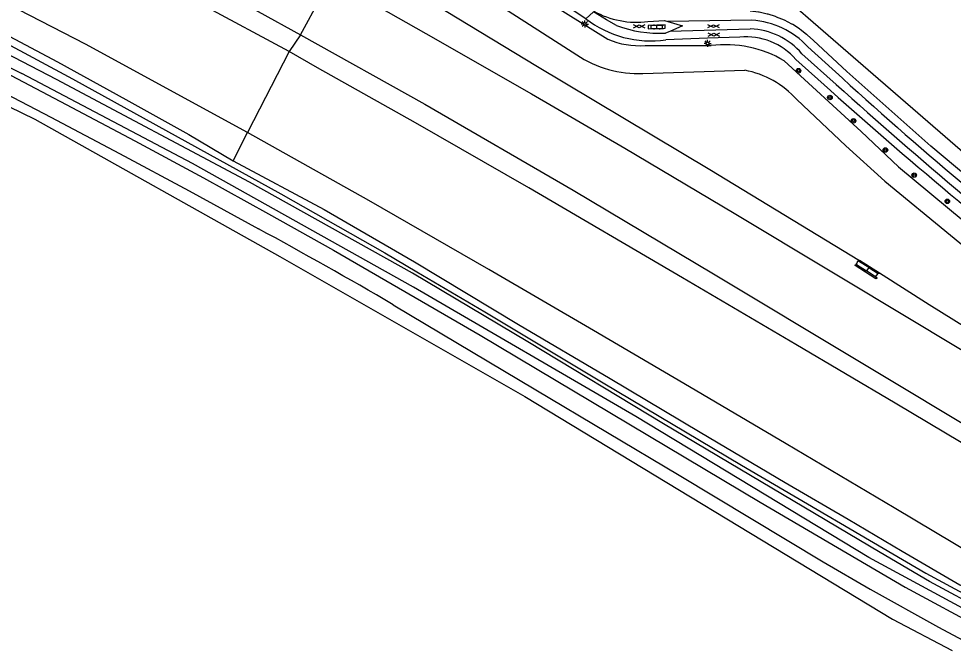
# Model space of a CAD drawing. Extents: x 135990 to 139000, y 393500 to 396000.
# Drawn here: x 137733.8 to 137897.9, y 395588.5 to 395699 of the extents above; entities that cross this region are included whole.
import ezdxf

# ---------------------------------------------------------------- set-up
doc = ezdxf.new("R2010")
doc.units = 0
for name, color, linetype in [('gg-afsc-muur', 7, 'Continuous'), ('gg-knt-BGT kruinlijn', 7, 'Continuous'), ('gg-knt-verharding', 7, 'Continuous'), ('gg-knt-verharding nz', 7, 'Continuous'), ('gg-kntw-bovenkant insteek waterloop', 7, 'Continuous'), ('gt-grn-groengrens', 7, 'Continuous'), ('gt-grn-weggrens', 7, 'Continuous'), ('gt-symb-boom', 7, 'Continuous'), ('gt-symb-gesloten verharding', 7, 'Continuous'), ('gt-symb-klinker verharding', 7, 'Continuous'), ('gt-symb-lichtmast', 7, 'Continuous'), ('gx-grn-maaiveld', 7, 'Continuous')]:
    doc.layers.add(name, color=color, linetype=linetype)

# ---------------------------------------------------------------- blocks, each defined once
blk = doc.blocks.new('gt0-BOOM')
at = {"layer": 'gt-symb-boom'}
for radius in [0.4, 0.2]:
    blk.add_circle((0, 0), radius, dxfattribs=at)
blk = doc.blocks.new('gt0-LMAST')
at = {"layer": 'gt-symb-lichtmast'}
for p, q in [((-0.18, 0.17), (-0.45, 0.44)), ((-0.01, 0.25), (-0.01, 0.62)), ((0.17, 0.17), (0.44, 0.44)), ((-0.26, 0), (-0.63, 0)), ((-0.18, -0.18), (-0.45, -0.45)), ((-0.01, -0.25), (-0.01, -0.63)), ((0.44, -0.45), (0.17, -0.18)), ((0.24, 0), (0.62, 0))]:
    blk.add_line(p, q, dxfattribs=at)
blk.add_circle((-0.01, 0), 0.25, dxfattribs=at)
blk = doc.blocks.new('gt0-GESVH1')
at = {"layer": 'gt-symb-gesloten verharding'}
for p, q in [((-0.99, -0.26), (0.01, 0.24)), ((0.01, -0.26), (-0.99, 0.24)), ((0.01, 0.24), (1.01, -0.26)), ((1.01, 0.24), (0.01, -0.26))]:
    blk.add_line(p, q, dxfattribs=at)
blk = doc.blocks.new('gt0-KL1')
at = {"layer": 'gt-symb-klinker verharding'}
for p, q in [((-1.15, 0.3), (1.15, 0.3)), ((-1, -0.3), (-1, 0.3)), ((-0.5, 0.3), (-0.5, 0.45)), ((0, -0.3), (0, 0.3)), ((0.5, 0.3), (0.5, 0.45)), ((1, -0.3), (1, 0.3)), ((-1.15, -0.3), (1.15, -0.3)), ((-0.5, -0.45), (-0.5, -0.3)), ((0.5, -0.45), (0.5, -0.3))]:
    blk.add_line(p, q, dxfattribs=at)

msp = doc.modelspace()

# ---------------------------------------------------------------- linework, layer by layer
at = {"layer": 'gg-afsc-muur'}
for p, q in [((137881.338, 395655.397), (137883.934, 395653.723)), ((137884.457, 395654.644), (137881.863, 395656.259))]:
    msp.add_line(p, q, dxfattribs=at)
at = {"layer": 'gg-knt-BGT kruinlijn'}
msp.add_line((137883.125, 395655.37), (137882.673, 395654.766), dxfattribs=at)
at = {"layer": 'gg-knt-verharding'}
for p, q in [((137833.414, 395699.045), (137816.87, 395709.981)), ((137876.36, 395686.42), (137870.319, 395691.866))]:
    msp.add_line(p, q, dxfattribs=at)
for points in [[(137691.492, 395709.62), (137703.9, 395703.599), (137716.232, 395697.425), (137729.214, 395690.752), (137742.144, 395683.978), (137754.231, 395677.59), (137766.271, 395671.114), (137777.726, 395664.808), (137789.122, 395658.398), (137814.848, 395643.483), (137864.009, 395614.186), (137889.474, 395599.25), (137917.212, 395584.294), (138000, 395540.479)], [(137847.364, 395697.356), (137847.324, 395697.958), (137844.379, 395697.836), (137844.387, 395697.246), (137847.364, 395697.356)], [(137860.466, 395695.799), (137854.778, 395695.606), (137847.455, 395695.329)], [(137717.511, 395693.046), (137727.42, 395688.015), (137739.506, 395681.757), (137751.538, 395675.397), (137763.752, 395668.833), (137775.915, 395662.177)], [(137799.607, 395648.838), (137824.618, 395633.891), (137837.224, 395626.444), (137849.803, 395618.952), (137875.087, 395603.728), (137883.329, 395598.938), (137895.371, 395592.262), (137907.506, 395585.756), (137942.805, 395567.102), (137988.522, 395542.859), (138000, 395536.7)]]:
    msp.add_lwpolyline(points, dxfattribs=at)
for centre, radius, start, end in [((137844.849, 395713.868), 18.722, 232.35218, 278.00046), ((137861.601, 395684.333), 11.522, 40.82842, 95.651), ((138555.475, 396451.73), 1023.18, 228.415003, 231.747498), ((137395.416, 394958.646), 799.835, 59.645866, 61.593628)]:
    msp.add_arc(centre, radius, start, end, dxfattribs=at)
at = {"layer": 'gg-knt-verharding nz'}
for p, q in [((137862.572, 395698.772), (137847.823, 395698.564)), ((137848.193, 395696.801), (137847.387, 395696.504)), ((137862.302, 395697.237), (137848.193, 395696.801)), ((137878.498, 395688.579), (137872.38, 395694.123)), ((137877.379, 395687.523), (137871.351, 395692.891))]:
    msp.add_line(p, q, dxfattribs=at)
for points in [[(137838.824, 395697.835), (137837.031, 395698.817), (137834.748, 395700.273)], [(137844.324, 395698.549), (137847.252, 395698.727), (137847.823, 395698.564)], [(137847.823, 395698.564), (137850.381, 395697.78), (137848.193, 395696.801)]]:
    msp.add_lwpolyline(points, dxfattribs=at)
for centre, radius, start, end in [((137842.357, 395713.968), 15.544, 240.95444, 277.27004), ((137861.738, 395684.341), 14.455, 42.58735, 86.69067), ((137846.469, 395718.806), 22.321, 249.97176, 272.35797), ((137861.964, 395684.94), 12.302, 40.26624, 88.42623), ((138331.473, 396184.568), 671.708, 227.595297, 232.635335), ((138380.387, 396242.868), 749.283, 227.831053, 232.370412)]:
    msp.add_arc(centre, radius, start, end, dxfattribs=at)
at = {"layer": 'gg-kntw-bovenkant insteek waterloop'}
for p, q in [((137801.877, 395717.574), (137837.276, 395695.457)), ((137843.816, 395694.356), (137855.411, 395694.314)), ((137843.452, 395689.442), (137861.338, 395689.995))]:
    msp.add_line(p, q, dxfattribs=at)
for points in [[(137781.322, 395716.94), (137797.15, 395714.967), (137831.837, 395692.711)], [(137696.277, 395708.563), (137697.205, 395708.127), (137734.396, 395689.448)], [(137868.239, 395691.67), (137881.75, 395679.27), (137888.33, 395673.071), (137911.06, 395654.182), (137933.12, 395637.461), (137956.62, 395621.201), (137978.33, 395607.231), (138000, 395593.715)], [(137870.453, 395684.841), (137879.05, 395676.731), (137885.93, 395670.52), (137909, 395651.602), (137931.15, 395634.771), (137955.02, 395618.12), (137976.31, 395604.092), (138000, 395588.93)]]:
    msp.add_lwpolyline(points, dxfattribs=at)
for centre, radius, start, end in [((137842.662, 395707.475), 13.169, 245.86018, 275.0277), ((137857.999, 395674.431), 20.05, 59.29002, 97.41751), ((137842.542, 395708.478), 19.058, 235.82559, 272.73628), ((137858.309, 395674), 16.279, 41.75373, 79.27502)]:
    msp.add_arc(centre, radius, start, end, dxfattribs=at)
at = {"layer": 'gt-grn-groengrens'}
msp.add_lwpolyline([(137720.746, 395689.117), (137736.64, 395681.39), (137779.66, 395657.28), (137822.68, 395632.75), (137887.26, 395593.67), (137897.736, 395588.147)], dxfattribs=at)
at = {"layer": 'gt-grn-weggrens'}
msp.add_line((137834.748, 395700.273), (137833.414, 395699.045), dxfattribs=at)
at = {"layer": 'gx-grn-maaiveld'}
for p, q in [((137783.345, 395696.22), (137788.572, 395705.984)), ((137783.345, 395696.22), (137781.335, 395693.26)), ((137879.256, 395689.766), (137873.368, 395695.217)), ((137781.335, 395693.26), (137774.028, 395679.056)), ((137752.674, 395684.857), (137763.706, 395678.714)), ((137763.706, 395678.714), (137771.5, 395674.115)), ((137771.5, 395674.115), (137774.028, 395679.056)), ((137880.968, 395655.909), (137880.798, 395655.926)), ((137880.968, 395655.909), (137881.195, 395656.528)), ((137880.968, 395655.909), (137882.673, 395654.766)), ((137881.195, 395656.528), (137881.463, 395656.601)), ((137883.125, 395655.37), (137881.195, 395656.528)), ((137884.989, 395654.407), (137881.463, 395656.601)), ((137883.125, 395655.37), (137884.757, 395654.333)), ((137884.281, 395653.716), (137882.673, 395654.766)), ((137884.281, 395653.716), (137884.757, 395654.333)), ((137884.547, 395653.521), (137884.281, 395653.716)), ((137884.757, 395654.333), (137884.989, 395654.407))]:
    msp.add_line(p, q, dxfattribs=at)
for points in [[(137439.841, 395866.195), (137457.151, 395858.547), (137485.561, 395845.808), (137508.524, 395835.405), (137532.645, 395824.194), (137554.912, 395813.614), (137579.478, 395801.897), (137604.173, 395789.768), (137622.609, 395780.691), (137639.819, 395772.187), (137661.539, 395761.109), (137687.701, 395747.484), (137714.502, 395733.596), (137734.438, 395722.882), (137753.918, 395712.297), (137768.442, 395704.478), (137783.345, 395696.22)], [(137781.335, 395693.26), (137766.277, 395701.342), (137741.895, 395714.322), (137724.37, 395723.36), (137704.257, 395733.348), (137683.829, 395743.049), (137665.068, 395751.842), (137649.262, 395758.853), (137633.564, 395765.572), (137622.505, 395770.034), (137611.075, 395774.68), (137595.81, 395780.446)], [(137774.028, 395679.056), (137745.567, 395694.549), (137724.024, 395705.665), (137698.625, 395718.098), (137672.692, 395730.299), (137651.219, 395739.236), (137631.351, 395746.936), (137617.382, 395752.071), (137597.015, 395759.438), (137582.811, 395764.031), (137567.071, 395768.663), (137554.542, 395771.703), (137541.1, 395774.328), (137528.577, 395776.155), (137515.048, 395777.373), (137504.691, 395777.815), (137496.106, 395777.968), (137485.619, 395777.876), (137477.096, 395777.664), (137456.355, 395776.633), (137433.674, 395775.179), (137404.342, 395773.358), (137392.675, 395772.942)], [(137698.799, 395713.286), (137706.026, 395709.909), (137740.669, 395691.503), (137752.674, 395684.857)], [(137903.798, 395594.888), (137893.759, 395600.281), (137885.112, 395605.343), (137847.081, 395627.964), (137823.258, 395642.317), (137803.012, 395654.363), (137778.855, 395667.841), (137774.386, 395670.334), (137740.484, 395688.377), (137713.478, 395702.424), (137697.991, 395710.48), (137698.71, 395711.812), (137719.193, 395701.445), (137743.292, 395688.473), (137779.891, 395668.312), (137798.099, 395657.955), (137803.737, 395654.631), (137815.695, 395647.58), (137836.443, 395635.122), (137860.762, 395620.706), (137893.1, 395601.734), (137903.3, 395596.251), (137904.25, 395595.741)], [(137790.921, 395711.324), (137824.957, 395690.684), (137855.194, 395672.553), (137881.463, 395656.601)], [(137860.549, 395709.575), (137883.004, 395690.085), (137897.4, 395677.59), (137906.238, 395669.919), (137914.338, 395663.465), (137923.807, 395655.921), (137935.028, 395647.156), (137945.757, 395639.065), (137955.585, 395632.341)], [(137788.572, 395705.984), (137805.336, 395696.47), (137823.876, 395685.868), (137840.257, 395676.348), (137859.459, 395664.898), (137876.349, 395654.82), (137891.436, 395645.719), (137907.473, 395636.054), (137918.672, 395629.338), (137930.295, 395622.336), (137945.905, 395612.907), (137960.374, 395604.26), (137981.456, 395591.602), (137999.173, 395581), (138020.411, 395568.223), (138036.252, 395558.68), (138048.121, 395551.573), (138067.308, 395540.031), (138080.577, 395532.107), (138092.768, 395524.677), (138112.337, 395513.045), (138119.108, 395508.952)], [(137873.368, 395695.217), (137872.281, 395696.218), (137872.22, 395696.275), (137872.192, 395696.297), (137871.077, 395697.155), (137870.983, 395697.227), (137870.926, 395697.264), (137869.768, 395698.001), (137869.666, 395698.066), (137869.587, 395698.107), (137868.28, 395698.785), (137866.928, 395699.341), (137866.836, 395699.379), (137866.716, 395699.416), (137865.407, 395699.823), (137865.345, 395699.842), (137865.234, 395699.866), (137863.856, 395700.164), (137863.819, 395700.172), (137863.731, 395700.183), (137862.27, 395700.365)], [(137783.345, 395696.22), (137805.169, 395684.042), (137831.2, 395668.93), (137855.858, 395654.237), (137881.476, 395638.866), (137904.764, 395624.869), (137930.46, 395609.463), (137953.225, 395595.767), (137977.833, 395580.835), (137997.405, 395569.165), (138023.283, 395553.602), (138049.317, 395537.946), (138068.728, 395526.294), (138091.433, 395512.67), (138112.919, 395499.721)], [(138111.479, 395497.41), (138088.822, 395511.047), (138065.752, 395524.956), (138049.006, 395534.995), (138033.456, 395544.334), (138012.229, 395557.007), (137988.774, 395571.056), (137971.732, 395581.311), (137951.555, 395593.454), (137929.496, 395606.748), (137907.848, 395619.589), (137887.718, 395631.565), (137870.313, 395641.879), (137850.385, 395653.578), (137823.437, 395669.343), (137803.51, 395680.794), (137786.28, 395690.424), (137781.335, 395693.26)], [(137924.647, 395651.763), (137909.143, 395663.979), (137894.008, 395676.651), (137879.256, 395689.766)], [(137903.133, 395593.635), (137883.093, 395604.454), (137842.182, 395629.219), (137803.14, 395651.953), (137764.331, 395673.621), (137734.396, 395689.448)], [(138104.531, 395486.991), (138071.064, 395507.086), (138036.771, 395527.676), (138002.484, 395548.281), (137967.803, 395569.108), (137967.655, 395568.934), (137962.265, 395571.918), (137962.377, 395572.177), (137959.561, 395573.732), (137946.91, 395580.562), (137934.204, 395587.439), (137918.678, 395595.702), (137908.826, 395600.889), (137901.778, 395604.723), (137887.542, 395613.178), (137868.598, 395624.425), (137851.603, 395634.441), (137834.794, 395644.292), (137816.377, 395655.032), (137795.314, 395667.154), (137774.028, 395679.056)], [(137771.5, 395674.115), (137787.45, 395665.552), (137803.336, 395656.376), (137821.601, 395645.381), (137837.665, 395635.911), (137853.499, 395626.503), (137868.446, 395617.657), (137879.479, 395611.206), (137888.946, 395605.6), (137899.069, 395599.701), (137902.549, 395597.811), (137903.704, 395597.418), (137904.805, 395596.788)], [(137884.547, 395653.521), (137884.334, 395653.4), (137880.716, 395655.718), (137880.798, 395655.926)], [(137984.254, 395594.048), (137981.644, 395594.913), (137963.151, 395605.978), (137939.933, 395620.322), (137914.896, 395635.682), (137893.693, 395648.838), (137884.989, 395654.407)]]:
    msp.add_lwpolyline(points, dxfattribs=at)

# ---------------------------------------------------------------- block references
at = {"layer": 'gt-symb-boom'}
for p in [(137870.768, 395689.909), (137876.28, 395685.216), (137880.42, 395681.126), (137886.024, 395675.999), (137891.082, 395671.593), (137896.891, 395666.981)]:
    msp.add_blockref('gt0-BOOM', p, dxfattribs=at)
at = {"layer": 'gt-symb-gesloten verharding'}
for p in [(137842.794, 395697.7), (137855.804, 395697.75), (137855.904, 395696.244)]:
    msp.add_blockref('gt0-GESVH1', p, dxfattribs=at)
at = {"layer": 'gt-symb-klinker verharding'}
msp.add_blockref('gt0-KL1', (137845.908, 395697.6), dxfattribs=at)
at = {"layer": 'gt-symb-lichtmast'}
for p in [(137833.253, 395698.103), (137854.814, 395694.715)]:
    msp.add_blockref('gt0-LMAST', p, dxfattribs=at)

doc.saveas('drawing.dxf')
